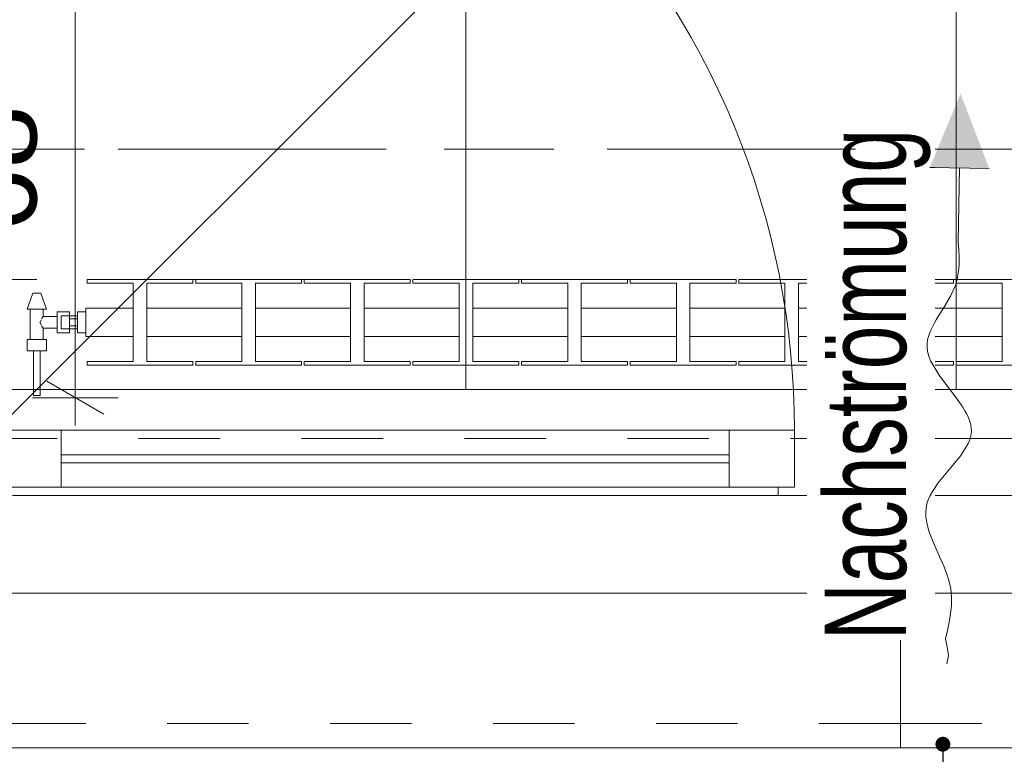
# Model space of a CAD drawing. Header units: metres. Extents: x -4 to 99, y -11 to 17.
# Tile 408 of 656: x 40.859 to 42.068, y -0.193 to 0.709. Entities that reach past the tile are written whole.
import ezdxf

# ---------------------------------------------------------------- set-up
doc = ezdxf.new("R2010")
doc.units = ezdxf.units.M
doc.header["$MEASUREMENT"] = 0
for name, pattern in [('Achse', [0.2, 0.1, -0.05, 0, -0.05]), ('Strichlinie doppelt', [0.546806, 0.264583, -0.105833, 0.070556, -0.105833]), ('Strichlinie eng', [0.115, 0.075, -0.04]), ('Untersicht', [0.1, 0.075, -0.025]), ('Wipeout_Contour', [1, 0, -1])]:
    doc.linetypes.add(name, pattern=pattern)
for name, color, linetype in [('152 - Bemaßung_ Beschriftung.Ausbau', 7, 'Continuous'), ('451 - Universal.Achsen Raster', 7, 'Continuous'), ('603 - Struktur.Bodenplatte_ Decke Roh', 7, 'Continuous'), ('604 - Struktur.Wand Aussen', 7, 'Continuous'), ('608 - Struktur.Träger', 7, 'Continuous'), ('Neubau_152 - Bemaßung_ Beschriftung.Ausbau', 7, 'Continuous'), ('Neubau_650 - Abdeckung.Fußboden Aufbau', 7, 'Continuous'), ('Neubau_653 - Abdeckung.TB Verkofferung', 7, 'Continuous'), ('Neubau_801 - HKLSE.Heizung_ Klima_ Lüftung', 7, 'Continuous')]:
    doc.layers.add(name, color=color, linetype=linetype)
doc.styles.add('ERSTELLTER_STIL_2', font='txt')
doc.dimstyles.new('ERSTELLTER_STIL__1', dxfattribs={"dimtxt": 0.1, "dimasz": 0.0532, "dimexe": 0.18, "dimexo": 0.0625, "dimgap": 0, "dimtad": 1, "dimzin": 0, "dimdsep": 46, "dimtxsty": 'ERSTELLTER_STIL_2', "dimblk": 'ARROWHEAD_2', "dimblk1": 'ARROWHEAD_2', "dimblk2": 'ARROWHEAD_2', "dimcen": 0.09, "dimse1": 1, "dimse2": 1, "dimclrd": 7, "dimclre": 7, "dimclrt": 7, "dimazin": 0, "dimtfac": 1, "dimtdec": 4, "dimtmove": 0, "dimatfit": 3, "dimfxl": 1, "dimtolj": 1, "dimtzin": 0, "dimarcsym": 0})
doc.dimstyles.new('ERSTELLTER_STIL__2', dxfattribs={"dimtxt": 0.1, "dimasz": 0.0532, "dimexe": 0.18, "dimexo": 0.0625, "dimgap": 0, "dimtad": 1, "dimtih": 1, "dimtoh": 1, "dimzin": 0, "dimdsep": 46, "dimtxsty": 'ERSTELLTER_STIL_2', "dimblk": 'ARROWHEAD_2', "dimblk1": 'ARROWHEAD_2', "dimblk2": 'ARROWHEAD_2', "dimcen": 0.09, "dimse1": 1, "dimse2": 1, "dimclrd": 7, "dimclre": 7, "dimclrt": 7, "dimazin": 0, "dimtfac": 1, "dimtdec": 4, "dimtmove": 0, "dimatfit": 3, "dimfxl": 1, "dimtolj": 1, "dimtzin": 0, "dimarcsym": 0})
doc.dimstyles.new('ERSTELLTER_STIL__4', dxfattribs={"dimtxt": 0.1, "dimasz": 0.0532, "dimexe": 0.18, "dimexo": 0.0625, "dimgap": 0, "dimtad": 1, "dimzin": 0, "dimdsep": 46, "dimtxsty": 'ERSTELLTER_STIL_2', "dimblk": 'ARROWHEAD_2', "dimblk1": 'ARROWHEAD_2', "dimblk2": 'ARROWHEAD_2', "dimcen": 0.09, "dimse1": 1, "dimse2": 1, "dimclrd": 7, "dimclre": 7, "dimclrt": 7, "dimazin": 0, "dimtfac": 1, "dimtdec": 4, "dimtmove": 2, "dimatfit": 3, "dimfxl": 1, "dimtolj": 1, "dimtzin": 0, "dimarcsym": 0})
doc.dimstyles.new('ERSTELLTER_STIL__6', dxfattribs={"dimtxt": 0.18, "dimasz": 0.03648, "dimexe": 0.18, "dimexo": 0.0625, "dimgap": 0, "dimtad": 0, "dimtih": 1, "dimtoh": 1, "dimdec": 4, "dimzin": 0, "dimdsep": 46, "dimcen": 0.09, "dimadec": 0, "dimazin": 0, "dimtfac": 1, "dimtdec": 4, "dimtmove": 0, "dimatfit": 3, "dimldrblk": 'ARROWHEAD_11', "dimfxl": 1, "dimtolj": 1, "dimtzin": 0, "dimarcsym": 0})

# ---------------------------------------------------------------- blocks, each defined once
blk = doc.blocks.new('ARROWHEAD_11')
at = {"color": 0, "linetype": 'Continuous', "lineweight": 0}
blk.add_line((0, 0), (-1, 0), dxfattribs=at)
at = {"color": 0, "linetype": 'Continuous', "lineweight": 0, "const_width": 0.25, "flags": 128}
blk.add_lwpolyline([(-0.125, 0, 1), (0.125, 0, 1)], format="xyb", close=True, dxfattribs=at)
blk = doc.blocks.new('*D363')
at = {"layer": '152 - Bemaßung_ Beschriftung.Ausbau', "color": 7, "linetype": 'Continuous', "lineweight": 5}
for p, q in [((-1.675, 0.005), (-1.675, 0.245)), ((-1.71, 0.0252), (-1.64, -0.0152)), ((-1.6225, 0.005), (-1.7275, 0.005)), ((-1.675, -0.145), (-1.675, 0.005)), ((-1.71, -0.1248), (-1.64, -0.1652)), ((-1.6225, -0.145), (-1.7275, -0.145)), ((-1.675, -0.1792), (-1.675, -0.145))]:
    blk.add_line(p, q, dxfattribs=at)
at = {"layer": '152 - Bemaßung_ Beschriftung.Ausbau', "color": 7, "lineweight": 5, "insert": (-1.6866, -0.1459), "char_height": 0.1, "attachment_point": 7, "rotation": 90, "style": 'ERSTELLTER_STIL_2'}
blk.add_mtext('\\A1;{\\pql;\\fArial|b0|i0|c0|p38;15}', dxfattribs=at)
blk = doc.blocks.new('ARROWHEAD_2')
at = {"color": 0, "linetype": 'Continuous', "lineweight": 0}
for p, q in [((-0.378, -0.655), (0.378, 0.655)), ((0, 0), (-1, 0))]:
    blk.add_line(p, q, dxfattribs=at)
blk = doc.blocks.new('*D364')
at = {"layer": '152 - Bemaßung_ Beschriftung.Ausbau', "color": 7, "linetype": 'Continuous', "lineweight": 5}
blk.add_line((-1.71, 0.0252), (-1.64, -0.0152), dxfattribs=at)
blk = doc.blocks.new('*D369')
at = {"layer": '152 - Bemaßung_ Beschriftung.Ausbau', "color": 7, "linetype": 'Continuous', "lineweight": 5}
for p, q in [((-2.175, 0.005), (-2.175, 0.245)), ((-2.21, 0.0252), (-2.14, -0.0152)), ((-2.1225, 0.005), (-2.2275, 0.005)), ((-2.175, -0.145), (-2.175, 0.005)), ((-2.21, -0.1248), (-2.14, -0.1652)), ((-2.1225, -0.145), (-2.2275, -0.145)), ((-2.175, -0.1792), (-2.175, -0.145))]:
    blk.add_line(p, q, dxfattribs=at)
at = {"layer": '152 - Bemaßung_ Beschriftung.Ausbau', "color": 7, "lineweight": 5, "insert": (-2.1845, -0.1451), "char_height": 0.1, "attachment_point": 7, "rotation": 90, "style": 'ERSTELLTER_STIL_2'}
blk.add_mtext('\\A1;{\\pql;\\fArial|b0|i0|c0|p38;15}', dxfattribs=at)
blk = doc.blocks.new('*D370')
at = {"layer": '152 - Bemaßung_ Beschriftung.Ausbau', "color": 7, "linetype": 'Continuous', "lineweight": 5}
for p, q in [((-2.21, 0.2702), (-2.14, 0.2298)), ((-2.14, 0.2248), (-2.21, 0.2652)), ((-2.1225, 0.245), (-2.2275, 0.245)), ((-2.175, 0.005), (-2.175, 0.245)), ((-2.21, 0.0252), (-2.14, -0.0152))]:
    blk.add_line(p, q, dxfattribs=at)
at = {"layer": '152 - Bemaßung_ Beschriftung.Ausbau', "color": 7, "lineweight": 5, "insert": (-2.195, 0.0491), "char_height": 0.1, "attachment_point": 7, "rotation": 90, "style": 'ERSTELLTER_STIL_2'}
blk.add_mtext('\\A1;{\\pql;\\fArial|b0|i0|c0|p38;24}', dxfattribs=at)
blk = doc.blocks.new('*D407')
at = {"layer": '152 - Bemaßung_ Beschriftung.Ausbau', "color": 7, "linetype": 'Continuous', "lineweight": 5}
for p, q in [((40.74, -4.1125), (40.74, -4.0075)), ((41.94, -4.1125), (41.94, -4.0075)), ((40.7602, -4.025), (40.7198, -4.095)), ((41.9602, -4.025), (41.9198, -4.095)), ((40.74, -4.06), (41.94, -4.06))]:
    blk.add_line(p, q, dxfattribs=at)
at = {"layer": '152 - Bemaßung_ Beschriftung.Ausbau', "color": 7, "lineweight": 5, "char_height": 0.1, "attachment_point": 7, "style": 'ERSTELLTER_STIL_2'}
for s, insert in [('\\A1;{\\pql;\\fArial|b0|i0|c0|p38;1,20}', (41.207, -4.04)), ('\\A1;{\\pql;\\fArial|b0|i0|c0|p38;2,01}', (41.207, -4.18))]:
    blk.add_mtext(s, dxfattribs=dict(at, insert=insert))
blk = doc.blocks.new('*D408')
at = {"layer": '152 - Bemaßung_ Beschriftung.Ausbau', "color": 7, "linetype": 'Continuous', "lineweight": 5}
for p, q in [((41.94, -4.1125), (41.94, -4.0075)), ((41.9602, -4.025), (41.9198, -4.095))]:
    blk.add_line(p, q, dxfattribs=at)
blk = doc.blocks.new('*D409')
at = {"layer": '152 - Bemaßung_ Beschriftung.Ausbau', "color": 7, "linetype": 'Continuous', "lineweight": 5}
for p, q in [((41.94, -4.1125), (41.94, -4.0075)), ((43.14, -4.1125), (43.14, -4.0075)), ((41.9602, -4.025), (41.9198, -4.095)), ((43.1602, -4.025), (43.1198, -4.095)), ((41.94, -4.06), (43.14, -4.06))]:
    blk.add_line(p, q, dxfattribs=at)
at = {"layer": '152 - Bemaßung_ Beschriftung.Ausbau', "color": 7, "lineweight": 5, "char_height": 0.1, "attachment_point": 7, "style": 'ERSTELLTER_STIL_2'}
for s, insert in [('\\A1;{\\pql;\\fArial|b0|i0|c0|p38;1,20}', (42.407, -4.04)), ('\\A1;{\\pql;\\fArial|b0|i0|c0|p38;2,01}', (42.407, -4.18))]:
    blk.add_mtext(s, dxfattribs=dict(at, insert=insert))
blk = doc.blocks.new('*D442')
at = {"layer": '152 - Bemaßung_ Beschriftung.Ausbau', "color": 7, "linetype": 'Continuous', "lineweight": 5}
for p, q in [((40.4352, -4.525), (40.3948, -4.595)), ((43.5652, -4.525), (43.5248, -4.595)), ((40.415, -4.56), (43.545, -4.56))]:
    blk.add_line(p, q, dxfattribs=at)
at = {"layer": '152 - Bemaßung_ Beschriftung.Ausbau', "color": 7, "lineweight": 5, "insert": (41.847, -4.54), "char_height": 0.1, "attachment_point": 7, "style": 'ERSTELLTER_STIL_2'}
blk.add_mtext('\\A1;{\\pql;\\fArial|b0|i0|c0|p38;3,13}', dxfattribs=at)
blk = doc.blocks.new('*D443')
at = {"layer": '152 - Bemaßung_ Beschriftung.Ausbau', "color": 7, "linetype": 'Continuous', "lineweight": 5}
for p, q in [((43.545, -4.6125), (43.545, -4.5075)), ((43.965, -4.6125), (43.965, -4.5075)), ((43.5652, -4.525), (43.5248, -4.595)), ((43.9852, -4.525), (43.9448, -4.595)), ((40.415, -4.56), (43.545, -4.56)), ((43.545, -4.56), (43.965, -4.56))]:
    blk.add_line(p, q, dxfattribs=at)
at = {"layer": '152 - Bemaßung_ Beschriftung.Ausbau', "color": 7, "lineweight": 5, "insert": (43.6791, -4.54), "char_height": 0.1, "attachment_point": 7, "style": 'ERSTELLTER_STIL_2'}
blk.add_mtext('\\A1;{\\pql;\\fArial|b0|i0|c0|p38;42}', dxfattribs=at)
blk = doc.blocks.new('*D482')
at = {"layer": '152 - Bemaßung_ Beschriftung.Ausbau', "color": 7, "linetype": 'Continuous', "lineweight": 5}
for p, q in [((40.28, -5.1125), (40.28, -5.0075)), ((43.58, -5.1125), (43.58, -5.0075)), ((40.3002, -5.025), (40.2598, -5.095)), ((43.6002, -5.025), (43.5598, -5.095)), ((40.28, -5.06), (43.58, -5.06))]:
    blk.add_line(p, q, dxfattribs=at)
at = {"layer": '152 - Bemaßung_ Beschriftung.Ausbau', "color": 7, "lineweight": 5, "insert": (41.797, -5.04), "char_height": 0.1, "attachment_point": 7, "style": 'ERSTELLTER_STIL_2'}
blk.add_mtext('\\A1;{\\pql;\\fArial|b0|i0|c0|p38;3,30}', dxfattribs=at)
blk = doc.blocks.new('*D497')
at = {"layer": '152 - Bemaßung_ Beschriftung.Ausbau', "color": 7, "linetype": 'Continuous', "lineweight": 5}
for p, q in [((-0.165, -5.6125), (-0.165, -5.5075)), ((62.425, -5.6125), (62.425, -5.5075)), ((-0.1448, -5.525), (-0.1852, -5.595)), ((62.4048, -5.595), (62.4452, -5.525)), ((-0.1992, -5.56), (-0.165, -5.56)), ((-0.165, -5.56), (62.425, -5.56)), ((62.425, -5.56), (62.4593, -5.56))]:
    blk.add_line(p, q, dxfattribs=at)
at = {"layer": '152 - Bemaßung_ Beschriftung.Ausbau', "color": 7, "lineweight": 5, "insert": (30.959, -5.54), "char_height": 0.1, "attachment_point": 7, "style": 'ERSTELLTER_STIL_2'}
blk.add_mtext('\\A1;{\\pql;\\fArial|b0|i0|c0|p38;62,59}', dxfattribs=at)
blk = doc.blocks.new('*D595')
at = {"layer": '152 - Bemaßung_ Beschriftung.Ausbau', "color": 7, "linetype": 'Continuous', "lineweight": 5}
for p, q in [((40.415, 2.0975), (40.415, 2.2025)), ((41.855, 2.0975), (41.855, 2.2025)), ((40.4352, 2.185), (40.3948, 2.115)), ((41.8752, 2.185), (41.8348, 2.115)), ((40.415, 2.15), (41.855, 2.15))]:
    blk.add_line(p, q, dxfattribs=at)
at = {"layer": '152 - Bemaßung_ Beschriftung.Ausbau', "color": 7, "lineweight": 5, "char_height": 0.1, "attachment_point": 7, "style": 'ERSTELLTER_STIL_2'}
for s, insert in [('\\A1;{\\pql;\\fArial|b0|i0|c0|p38;1,44}', (40.964, 2.17)), ('\\A1;{\\pql;\\fArial|b0|i0|c0|p38;3}', (41.7589, 2.17))]:
    blk.add_mtext(s, dxfattribs=dict(at, insert=insert))
blk = doc.blocks.new('*D610')
at = {"layer": '152 - Bemaßung_ Beschriftung.Ausbau', "color": 7, "linetype": 'Continuous', "lineweight": 5}
for p, q in [((45.7803, 0.245), (45.7803, 3.72)), ((45.7453, 0.2652), (45.8153, 0.2248)), ((45.8328, 0.245), (45.7278, 0.245)), ((45.7803, 0.005), (45.7803, 0.245)), ((45.7453, 0.0252), (45.8153, -0.0152)), ((45.8328, 0.005), (45.7278, 0.005)), ((45.7803, -0.0292), (45.7803, 0.005))]:
    blk.add_line(p, q, dxfattribs=at)
at = {"color": 254, "linetype": 'Wipeout_Contour', "lineweight": 0, "ltscale": 182.85335}
blk.add_wipeout([(45.7818, 0.0277), (45.7818, 0.2223), (45.6389, 0.2223), (45.6389, 0.0277)], dxfattribs=at).dxf.layer = '152 - Bemaßung_ Beschriftung.Ausbau'
at = {"layer": '152 - Bemaßung_ Beschriftung.Ausbau', "color": 7, "lineweight": 5, "insert": (45.7603, 0.0491), "char_height": 0.1, "attachment_point": 7, "rotation": 90, "style": 'ERSTELLTER_STIL_2'}
blk.add_mtext('\\A1;{\\pql;\\fArial|b0|i0|c0|p38;24}', dxfattribs=at)
blk = doc.blocks.new('*D611')
at = {"layer": '152 - Bemaßung_ Beschriftung.Ausbau', "color": 7, "linetype": 'Continuous', "lineweight": 5}
for p, q in [((45.7453, 3.7402), (45.8153, 3.6998)), ((45.8328, 3.72), (45.7278, 3.72)), ((45.7803, 0.245), (45.7803, 3.72)), ((45.7453, 0.2652), (45.8153, 0.2248))]:
    blk.add_line(p, q, dxfattribs=at)
at = {"layer": '152 - Bemaßung_ Beschriftung.Ausbau', "color": 7, "lineweight": 5, "char_height": 0.1, "attachment_point": 7, "rotation": 90, "style": 'ERSTELLTER_STIL_2'}
for s, insert in [('\\A1;{\\pql;\\fArial|b0|i0|c0|p38;17\\fArial|b0|i0|c0|p38;\\A1{\\H.66x;\\S5^  ;}}', (45.7614, 3.4979)), ('\\A1;{\\pql;\\fArial|b0|i0|c0|p38;3,47\\fArial|b0|i0|c0|p38;\\A1{\\H.66x;\\S5^  ;}}', (45.7797, 1.7235))]:
    blk.add_mtext(s, dxfattribs=dict(at, insert=insert))
blk = doc.blocks.new('*D615')
at = {"layer": '152 - Bemaßung_ Beschriftung.Ausbau', "color": 7, "linetype": 'Continuous', "lineweight": 5}
for p, q in [((44.3062, 0.7302), (44.3762, 0.6898)), ((44.3937, 0.71), (44.2887, 0.71)), ((44.3412, 0.245), (44.3412, 0.71)), ((44.3062, 0.2652), (44.3762, 0.2248)), ((44.3937, 0.245), (44.2887, 0.245)), ((44.3412, 0.2108), (44.3412, 0.245))]:
    blk.add_line(p, q, dxfattribs=at)
at = {"layer": '152 - Bemaßung_ Beschriftung.Ausbau', "color": 7, "lineweight": 5, "char_height": 0.1, "attachment_point": 7, "rotation": 90, "style": 'ERSTELLTER_STIL_2'}
for s, insert in [('\\A1;{\\pql;\\fArial|b0|i0|c0|p38;13}', (44.3212, 0.538)), ('\\A1;{\\pql;\\fArial|b0|i0|c0|p38;46\\fArial|b0|i0|c0|p38;\\A1{\\H.66x;\\S5^  ;}}', (44.3229, 0.0229))]:
    blk.add_mtext(s, dxfattribs=dict(at, insert=insert))
blk = doc.blocks.new('*D624')
at = {"layer": '152 - Bemaßung_ Beschriftung.Ausbau', "color": 7, "linetype": 'Continuous', "lineweight": 5}
for p, q in [((40.8922, 0.9502), (40.9622, 0.9098)), ((40.9797, 0.93), (40.8747, 0.93)), ((40.9272, 0.245), (40.9272, 0.93)), ((40.8922, 0.2652), (40.9622, 0.2248)), ((40.9797, 0.245), (40.8747, 0.245)), ((40.9272, 0.2108), (40.9272, 0.245))]:
    blk.add_line(p, q, dxfattribs=at)
at = {"layer": '152 - Bemaßung_ Beschriftung.Ausbau', "color": 7, "lineweight": 5, "char_height": 0.1, "attachment_point": 7, "rotation": 90, "style": 'ERSTELLTER_STIL_2'}
for s, insert in [('\\A1;{\\pql;\\fArial|b0|i0|c0|p38;3}', (40.9072, 0.8339)), ('\\A1;{\\pql;\\fArial|b0|i0|c0|p38;68\\fArial|b0|i0|c0|p38;\\A1{\\H.66x;\\S5^  ;}}', (40.9088, 0.4486))]:
    blk.add_mtext(s, dxfattribs=dict(at, insert=insert))

msp = doc.modelspace()

# ---------------------------------------------------------------- hatches: boundary and pattern name
at = {"layer": 'Neubau_650 - Abdeckung.Fußboden Aufbau', "linetype": 'Continuous', "lineweight": 13, "true_color": 0xafafaf}
h = msp.add_hatch(dxfattribs=at)
h.set_pattern_fill('Raster_60x60_Fuge_2mm_0001', color=253, style=0, pattern_type=2)
h.set_pattern_definition([(0, (42.61, 3.81), (0, 0.602), []), (90, (42.61, 3.81), (-0.602, 0), [])])
h.paths.add_polyline_path([(42.325, 3.81), (40.415, 3.81), (40.415, 0.255), (43.545, 0.255), (43.545, 0.33, -0.414214), (43.495, 0.28, -0.414214), (43.445, 0.33, -0.414214), (43.395, 0.28, -0.414214), (43.345, 0.33, -0.414214), (43.395, 0.38, -0.414214), (43.445, 0.33, -0.414214), (43.495, 0.38, -0.414214), (43.545, 0.33), (43.545, 3.81), (43.21, 3.81), (43.21, 3.935), (42.325, 3.935)])

# ---------------------------------------------------------------- linework, layer by layer
at = {"layer": '152 - Bemaßung_ Beschriftung.Ausbau', "color": 7, "linetype": 'Continuous', "lineweight": 13}
for p, q in [((42.0124, 0.5271), (42.011, 0.4359)), ((42.0116, 0.4269), (42.011, 0.4359)), ((42.0119, 0.4179), (42.0116, 0.4269)), ((42.0119, 0.409), (42.0119, 0.4179)), ((42.0106, 0.3958), (42.0112, 0.4001)), ((42.0112, 0.4001), (42.0119, 0.409)), ((42.0074, 0.3828), (42.0087, 0.3871)), ((42.0087, 0.3871), (42.0098, 0.3914)), ((42.0098, 0.3914), (42.0106, 0.3958)), ((42.0016, 0.3697), (42.0074, 0.3828)), ((41.9942, 0.357), (42.0016, 0.3697)), ((42.0052, 0.2492), (42.0007, 0.255)), ((42.0096, 0.2433), (42.0052, 0.2492)), ((42.0137, 0.2375), (42.0096, 0.2433)), ((42.0166, 0.2332), (42.0137, 0.2375)), ((42.0192, 0.2289), (42.0166, 0.2332)), ((42.0216, 0.2246), (42.0192, 0.2289)), ((42.0236, 0.2203), (42.0216, 0.2246)), ((42.0251, 0.216), (42.0236, 0.2203)), ((42.0263, 0.2117), (42.0251, 0.216)), ((42.0269, 0.2075), (42.0263, 0.2117)), ((42.0271, 0.2033), (42.0269, 0.2075)), ((42.0232, 0.1886), (42.0251, 0.1934)), ((42.0251, 0.1934), (42.0265, 0.1984)), ((42.0265, 0.1984), (42.0271, 0.2033)), ((42.0142, 0.174), (42.0232, 0.1886)), ((42.0024, 0.1595), (42.0142, 0.174)), ((41.9982, 0.1546), (42.0024, 0.1595)), ((41.99, 0.1448), (41.994, 0.1497)), ((41.994, 0.1497), (41.9982, 0.1546)), ((41.9935, 0.0373), (41.9896, 0.0462)), ((41.9969, 0.0284), (41.9935, 0.0373)), ((41.9997, 0.0194), (41.9969, 0.0284)), ((42.0017, 0.0105), (41.9997, 0.0194)), ((42.0028, 0.0002), (42.0017, 0.0105)), ((42.0026, -0.01), (42.0028, 0.0002)), ((42.0016, -0.0203), (42.0026, -0.01)), ((41.9998, -0.0305), (42.0016, -0.0203)), ((41.9976, -0.0408), (41.9998, -0.0305)), ((41.9952, -0.051), (41.9976, -0.0408)), ((41.9952, -0.051), (41.9973, -0.0613)), ((41.997, -0.0819), (41.9992, -0.0717)), ((41.9973, -0.0613), (41.9992, -0.0717))]:
    msp.add_line(p, q, dxfattribs=at)
at = {"layer": '603 - Struktur.Bodenplatte_ Decke Roh', "color": 7, "linetype": 'Continuous', "lineweight": 18, "flags": 128}
msp.add_lwpolyline([(-0.015, 0.005), (43.73, 0.005)], dxfattribs=at)
at = {"layer": '604 - Struktur.Wand Aussen', "color": 7, "linetype": 'Continuous', "lineweight": 9}
for p, q in [((40.83, 0.205), (41.523, 0.898)), ((41.94, 0.255), (40.75, 0.255)), ((41.94, 0.255), (43.13, 0.255)), ((41.94, -0.155), (41.94, -0.185)), ((41.94, -0.155), (41.94, -0.185)), ((41.94, -0.185), (40.84, -0.185)), ((41.94, -0.185), (43.04, -0.185))]:
    msp.add_line(p, q, dxfattribs=at)
at = {"layer": '604 - Struktur.Wand Aussen', "color": 7, "linetype": 'Strichlinie eng', "lineweight": 9}
for p, q in [((41.94, 0.255), (40.75, 0.255)), ((41.94, 0.255), (43.13, 0.255)), ((41.94, -0.155), (40.84, -0.155)), ((41.94, -0.155), (43.04, -0.155))]:
    msp.add_line(p, q, dxfattribs=at)
at = {"layer": '604 - Struktur.Wand Aussen', "color": 7, "linetype": 'Continuous', "lineweight": 5}
for p, q in [((41.94, 0.245), (41.94, 0.255)), ((41.94, 0.245), (41.94, 0.255)), ((41.94, -0.005), (41.94, 0.005)), ((41.94, -0.005), (41.94, 0.005)), ((41.94, -0.145), (41.94, -0.005)), ((41.94, -0.145), (41.94, -0.005)), ((41.94, -0.155), (41.94, -0.145)), ((41.94, -0.155), (41.94, -0.145))]:
    msp.add_line(p, q, dxfattribs=at)
at = {"layer": '604 - Struktur.Wand Aussen', "color": 7, "linetype": 'Continuous', "lineweight": 13}
for p, q in [((41.94, 0.195), (41.94, 0.245)), ((41.94, 0.195), (41.94, 0.245)), ((40.91, 0.205), (40.83, 0.205)), ((41.73, 0.205), (40.91, 0.205)), ((40.91, 0.135), (40.91, 0.205)), ((41.81, 0.205), (41.73, 0.205)), ((41.73, 0.205), (41.73, 0.135)), ((41.81, 0.135), (41.81, 0.205)), ((41.94, 0.195), (41.81, 0.195)), ((41.81, 0.195), (41.81, 0.135)), ((41.94, 0.195), (42.07, 0.195)), ((41.94, 0.125), (41.94, 0.195)), ((41.94, 0.125), (41.94, 0.195)), ((41.94, 0.125), (41.94, 0.195)), ((41.94, 0.125), (41.94, 0.195)), ((41.73, 0.175), (40.91, 0.175)), ((40.91, 0.165), (41.73, 0.165)), ((40.83, 0.135), (40.91, 0.135)), ((40.91, 0.135), (41.73, 0.135)), ((41.73, 0.135), (41.81, 0.135)), ((41.81, 0.135), (41.79, 0.135)), ((41.79, 0.135), (41.79, 0.125)), ((40.85, 0.125), (41.79, 0.125)), ((41.79, 0.125), (41.94, 0.125)), ((42.09, 0.125), (41.94, 0.125)), ((41.94, 0.005), (41.94, 0.125)), ((41.94, 0.005), (41.94, 0.125))]:
    msp.add_line(p, q, dxfattribs=at)
at = {"layer": '604 - Struktur.Wand Aussen', "color": 7, "linetype": 'Continuous', "lineweight": 9}
msp.add_arc((40.83, 0.205), 0.98, 0, 45, dxfattribs=at)
msp.add_point((41.94, 0.255), dxfattribs=at)
msp.add_point((41.94, 0.255), dxfattribs=at)
at = {"layer": '608 - Struktur.Träger', "color": 7, "linetype": 'Achse', "lineweight": 9}
msp.add_line((0.38, 0.55), (61.88, 0.55), dxfattribs=at)
at = {"layer": '608 - Struktur.Träger', "color": 7, "linetype": 'Untersicht', "lineweight": 13}
msp.add_line((0.38, 0.39), (61.88, 0.39), dxfattribs=at)
at = {"layer": 'Neubau_650 - Abdeckung.Fußboden Aufbau', "color": 1, "linetype": 'Continuous', "lineweight": 13, "flags": 128}
msp.add_lwpolyline([(43.545, 0.3298), (43.545, 0.255), (40.415, 0.255), (40.415, 3.81), (42.325, 3.81), (42.325, 3.935)], dxfattribs=at)
at = {"layer": 'Neubau_653 - Abdeckung.TB Verkofferung', "color": 1, "linetype": 'Untersicht', "lineweight": 9}
msp.add_line((40.405, 0.195), (43.545, 0.195), dxfattribs=at)
at = {"layer": 'Neubau_801 - HKLSE.Heizung_ Klima_ Lüftung', "color": 1, "linetype": 'Continuous', "lineweight": 5}
for p, q in [((41.0717, 0.39), (40.9417, 0.39)), ((41.0717, 0.39), (40.9417, 0.39)), ((40.9417, 0.39), (40.9417, 0.3856)), ((41.0717, 0.3856), (41.0717, 0.39)), ((41.0717, 0.3856), (41.0717, 0.39)), ((41.205, 0.39), (41.075, 0.39)), ((41.075, 0.39), (41.075, 0.3856)), ((41.205, 0.39), (41.075, 0.39)), ((41.075, 0.39), (41.075, 0.3856)), ((41.205, 0.3856), (41.205, 0.39)), ((41.205, 0.3856), (41.205, 0.39)), ((41.3383, 0.39), (41.2083, 0.39)), ((41.3383, 0.39), (41.2083, 0.39)), ((41.2083, 0.39), (41.2083, 0.3856)), ((41.3383, 0.3856), (41.3383, 0.39)), ((41.3383, 0.3856), (41.3383, 0.39)), ((41.4717, 0.39), (41.3417, 0.39)), ((41.3417, 0.39), (41.3417, 0.3856)), ((41.4717, 0.39), (41.3417, 0.39)), ((41.3417, 0.39), (41.3417, 0.3856)), ((41.4717, 0.3856), (41.4717, 0.39)), ((41.605, 0.39), (41.475, 0.39)), ((41.605, 0.39), (41.475, 0.39)), ((41.475, 0.39), (41.475, 0.3856)), ((41.605, 0.3856), (41.605, 0.39)), ((41.7383, 0.39), (41.6083, 0.39)), ((41.7383, 0.39), (41.6083, 0.39)), ((41.6083, 0.39), (41.6083, 0.3856)), ((41.7383, 0.3856), (41.7383, 0.39)), ((41.7383, 0.3856), (41.7383, 0.39)), ((41.8717, 0.39), (41.7417, 0.39)), ((41.7417, 0.39), (41.7417, 0.3856)), ((41.8717, 0.39), (41.7417, 0.39)), ((41.7417, 0.39), (41.7417, 0.3856)), ((41.8717, 0.3856), (41.8717, 0.39)), ((42.005, 0.39), (41.875, 0.39)), ((41.875, 0.39), (41.875, 0.3856)), ((42.005, 0.39), (41.875, 0.39)), ((41.875, 0.39), (41.875, 0.3856)), ((42.005, 0.3856), (42.005, 0.39)), ((42.1383, 0.39), (42.0083, 0.39)), ((42.1383, 0.39), (42.0083, 0.39)), ((42.0083, 0.39), (42.0083, 0.3856)), ((40.9417, 0.3856), (40.9983, 0.3856)), ((40.9983, 0.3856), (40.9983, 0.2894)), ((41.015, 0.2894), (41.015, 0.3856)), ((41.015, 0.3856), (41.0717, 0.3856)), ((41.075, 0.3856), (41.1317, 0.3856)), ((41.1317, 0.3856), (41.1317, 0.2894)), ((41.1483, 0.2894), (41.1483, 0.3856)), ((41.1483, 0.3856), (41.205, 0.3856)), ((41.2083, 0.3856), (41.265, 0.3856)), ((41.265, 0.3856), (41.265, 0.2894)), ((41.2817, 0.2894), (41.2817, 0.3856)), ((41.2817, 0.3856), (41.3383, 0.3856)), ((41.3417, 0.3856), (41.3983, 0.3856)), ((41.3983, 0.3856), (41.3983, 0.2894)), ((41.415, 0.2894), (41.415, 0.3856)), ((41.415, 0.3856), (41.4717, 0.3856)), ((41.475, 0.3856), (41.5317, 0.3856)), ((41.5317, 0.3856), (41.5317, 0.2894)), ((41.5483, 0.2894), (41.5483, 0.3856)), ((41.5483, 0.3856), (41.605, 0.3856)), ((41.6083, 0.3856), (41.665, 0.3856)), ((41.665, 0.3856), (41.665, 0.2894)), ((41.6817, 0.2894), (41.6817, 0.3856)), ((41.6817, 0.3856), (41.7383, 0.3856)), ((41.7417, 0.3856), (41.7983, 0.3856)), ((41.7983, 0.3856), (41.7983, 0.2894)), ((41.815, 0.2894), (41.815, 0.3856)), ((41.815, 0.3856), (41.8717, 0.3856)), ((41.875, 0.3856), (41.9317, 0.3856)), ((41.9317, 0.3856), (41.9317, 0.2894)), ((41.9483, 0.2894), (41.9483, 0.3856)), ((41.9483, 0.3856), (42.005, 0.3856)), ((42.0083, 0.3856), (42.065, 0.3856)), ((42.065, 0.3856), (42.065, 0.2894)), ((40.868, 0.3535), (40.875, 0.3735)), ((40.8765, 0.3735), (40.875, 0.3735)), ((40.88, 0.3735), (40.8765, 0.3735)), ((40.8835, 0.3735), (40.88, 0.3735)), ((40.885, 0.3735), (40.8835, 0.3735)), ((40.892, 0.3535), (40.885, 0.3735)), ((40.8715, 0.3535), (40.868, 0.3535)), ((40.88, 0.3535), (40.8715, 0.3535)), ((40.872, 0.3165), (40.872, 0.3535)), ((40.8885, 0.3535), (40.88, 0.3535)), ((40.888, 0.3445), (40.888, 0.3535)), ((40.892, 0.3535), (40.8885, 0.3535)), ((40.905, 0.344), (40.905, 0.3505)), ((40.905, 0.3505), (40.92, 0.3505)), ((40.92, 0.344), (40.92, 0.3505)), ((40.92, 0.3505), (40.92, 0.3455)), ((40.94, 0.3505), (40.93, 0.3505)), ((40.94, 0.3505), (40.93, 0.3505)), ((40.93, 0.3375), (40.93, 0.3505)), ((40.94, 0.3505), (40.93, 0.3505)), ((40.94, 0.3505), (40.93, 0.3505)), ((40.94, 0.3499), (40.94, 0.355)), ((40.9983, 0.355), (40.94, 0.355)), ((41.1317, 0.355), (41.015, 0.355)), ((41.265, 0.355), (41.1483, 0.355)), ((41.3983, 0.355), (41.2817, 0.355)), ((41.5317, 0.355), (41.415, 0.355)), ((41.665, 0.355), (41.5483, 0.355)), ((41.7983, 0.355), (41.6817, 0.355)), ((41.9317, 0.355), (41.815, 0.355)), ((42.065, 0.355), (41.9483, 0.355)), ((40.8839, 0.3375), (40.8853, 0.3403)), ((40.8858, 0.3414), (40.8863, 0.3424)), ((40.8863, 0.3424), (40.888, 0.3445)), ((40.888, 0.3445), (40.905, 0.3445)), ((40.905, 0.331), (40.905, 0.344)), ((40.91, 0.3431), (40.91, 0.3455)), ((40.92, 0.3455), (40.91, 0.3455)), ((40.91, 0.3375), (40.91, 0.3431)), ((40.92, 0.3431), (40.92, 0.3455)), ((40.92, 0.3431), (40.92, 0.3455)), ((40.92, 0.3455), (40.93, 0.3455)), ((40.92, 0.3418), (40.92, 0.344)), ((40.92, 0.3375), (40.92, 0.3431)), ((40.92, 0.3418), (40.92, 0.3431)), ((40.92, 0.3375), (40.92, 0.3418)), ((40.93, 0.3418), (40.92, 0.3418)), ((40.94, 0.3375), (40.94, 0.3499)), ((40.8853, 0.3346), (40.8839, 0.3375)), ((40.8863, 0.3325), (40.8858, 0.3336)), ((40.888, 0.3305), (40.8863, 0.3325)), ((40.888, 0.3165), (40.888, 0.3305)), ((40.888, 0.3305), (40.905, 0.3305)), ((40.905, 0.3245), (40.905, 0.331)), ((40.91, 0.3318), (40.91, 0.3375)), ((40.91, 0.3295), (40.91, 0.3318)), ((40.92, 0.3295), (40.91, 0.3295)), ((40.92, 0.3332), (40.92, 0.3375)), ((40.92, 0.3318), (40.92, 0.3375)), ((40.93, 0.3332), (40.92, 0.3332)), ((40.92, 0.331), (40.92, 0.3332)), ((40.92, 0.3318), (40.92, 0.3332)), ((40.92, 0.3295), (40.92, 0.3318)), ((40.92, 0.3295), (40.92, 0.3318)), ((40.92, 0.3245), (40.92, 0.331)), ((40.92, 0.3295), (40.92, 0.3245)), ((40.92, 0.3295), (40.93, 0.3295)), ((40.93, 0.3245), (40.93, 0.3375)), ((40.94, 0.3251), (40.94, 0.3375)), ((40.874, 0.3165), (40.868, 0.3165)), ((40.868, 0.3025), (40.868, 0.3165)), ((40.886, 0.3165), (40.874, 0.3165)), ((40.892, 0.3165), (40.886, 0.3165)), ((40.892, 0.3025), (40.892, 0.3165)), ((40.905, 0.3245), (40.92, 0.3245)), ((40.94, 0.3245), (40.93, 0.3245)), ((40.94, 0.32), (40.94, 0.3251)), ((40.9983, 0.32), (40.94, 0.32)), ((41.1317, 0.32), (41.015, 0.32)), ((41.265, 0.32), (41.1483, 0.32)), ((41.3983, 0.32), (41.2817, 0.32)), ((41.5317, 0.32), (41.415, 0.32)), ((41.665, 0.32), (41.5483, 0.32)), ((41.7983, 0.32), (41.6817, 0.32)), ((41.9317, 0.32), (41.815, 0.32)), ((42.065, 0.32), (41.9483, 0.32)), ((40.874, 0.3025), (40.868, 0.3025)), ((40.886, 0.3025), (40.874, 0.3025)), ((40.876, 0.2475), (40.876, 0.3025)), ((40.8772, 0.3025), (40.876, 0.3025)), ((40.88, 0.3025), (40.8772, 0.3025)), ((40.8828, 0.3025), (40.88, 0.3025)), ((40.884, 0.3025), (40.8828, 0.3025)), ((40.884, 0.2475), (40.884, 0.3025)), ((40.892, 0.3025), (40.886, 0.3025)), ((40.9983, 0.2894), (40.9417, 0.2894)), ((40.9417, 0.2894), (40.9417, 0.285)), ((40.9417, 0.285), (41.0717, 0.285)), ((41.0717, 0.2894), (41.015, 0.2894)), ((41.0717, 0.285), (41.0717, 0.2894)), ((41.0717, 0.285), (41.0717, 0.2894)), ((41.075, 0.2894), (41.075, 0.285)), ((41.1317, 0.2894), (41.075, 0.2894)), ((41.075, 0.2894), (41.075, 0.285)), ((41.075, 0.285), (41.205, 0.285)), ((41.205, 0.2894), (41.1483, 0.2894)), ((41.205, 0.285), (41.205, 0.2894)), ((41.205, 0.285), (41.205, 0.2894)), ((41.265, 0.2894), (41.2083, 0.2894)), ((41.2083, 0.2894), (41.2083, 0.285)), ((41.2083, 0.285), (41.3383, 0.285)), ((41.3383, 0.2894), (41.2817, 0.2894)), ((41.3383, 0.285), (41.3383, 0.2894)), ((41.3383, 0.285), (41.3383, 0.2894)), ((41.3417, 0.2894), (41.3417, 0.285)), ((41.3983, 0.2894), (41.3417, 0.2894)), ((41.3417, 0.2894), (41.3417, 0.285)), ((41.3417, 0.285), (41.4717, 0.285)), ((41.4717, 0.2894), (41.415, 0.2894)), ((41.4717, 0.285), (41.4717, 0.2894)), ((41.5317, 0.2894), (41.475, 0.2894)), ((41.475, 0.2894), (41.475, 0.285)), ((41.475, 0.285), (41.605, 0.285)), ((41.605, 0.2894), (41.5483, 0.2894)), ((41.605, 0.285), (41.605, 0.2894)), ((41.665, 0.2894), (41.6083, 0.2894)), ((41.6083, 0.2894), (41.6083, 0.285)), ((41.6083, 0.285), (41.7383, 0.285)), ((41.7383, 0.2894), (41.6817, 0.2894)), ((41.7383, 0.285), (41.7383, 0.2894)), ((41.7383, 0.285), (41.7383, 0.2894)), ((41.7417, 0.2894), (41.7417, 0.285)), ((41.7983, 0.2894), (41.7417, 0.2894)), ((41.7417, 0.2894), (41.7417, 0.285)), ((41.7417, 0.285), (41.8717, 0.285)), ((41.8717, 0.2894), (41.815, 0.2894)), ((41.8717, 0.285), (41.8717, 0.2894)), ((41.875, 0.2894), (41.875, 0.285)), ((41.9317, 0.2894), (41.875, 0.2894)), ((41.875, 0.2894), (41.875, 0.285)), ((41.875, 0.285), (42.005, 0.285)), ((42.005, 0.2894), (41.9483, 0.2894)), ((42.005, 0.285), (42.005, 0.2894)), ((42.065, 0.2894), (42.0083, 0.2894)), ((42.0083, 0.2894), (42.0083, 0.285)), ((42.0083, 0.285), (42.1383, 0.285)), ((40.8772, 0.2475), (40.876, 0.2475)), ((40.88, 0.2475), (40.8772, 0.2475)), ((40.8828, 0.2475), (40.88, 0.2475)), ((40.884, 0.2475), (40.8828, 0.2475))]:
    msp.add_line(p, q, dxfattribs=at)

# ---------------------------------------------------------------- dimensions: what is measured, and where the dimension line sits
at = {"layer": '152 - Bemaßung_ Beschriftung.Ausbau', "color": 7, "linetype": 'Continuous', "lineweight": 5}
dim = msp.add_linear_dim(base=(62.425, -5.56), p1=(-0.165, -0.145), p2=(62.425, -0.145), dimstyle='ERSTELLTER_STIL__2', dxfattribs=at)
dim.commit()
dim.dimension.update_dxf_attribs({"geometry": '*D497', "text_midpoint": (31.127, -5.49), "dimtype": 160})

# ---------------------------------------------------------------- leaders
at = {"layer": 'Neubau_152 - Bemaßung_ Beschriftung.Ausbau', "color": 1, "linetype": 'Continuous', "lineweight": 13, "annotation_type": 0, "has_hookline": 1}
for points, hookline_direction, text_width in [([(40.6244, 0.255), (40.6244, -0.7457), (40.6997, -0.7457)], 0, 1.162), ([(41.9921, -0.1805), (41.9921, -3.4939), (41.7484, -3.4939)], 1, 2.4539)]:
    msp.add_leader(points, dimstyle='ERSTELLTER_STIL__6', dxfattribs=dict(at, hookline_direction=hookline_direction, text_width=text_width))

# ---------------------------------------------------------------- next in the draw order: wipeouts: each hides what was drawn before it
at = {"color": 7, "linetype": 'Wipeout_Contour', "lineweight": 9, "ltscale": 167.635644}
msp.add_wipeout([(41.8254, -0.0526), (41.8254, 0.5621), (41.9826, 0.5621), (41.9826, -0.0526)], dxfattribs=at).dxf.layer = '152 - Bemaßung_ Beschriftung.Ausbau'

# ---------------------------------------------------------------- next in the draw order: hatches: boundary and pattern name
at = {"layer": '152 - Bemaßung_ Beschriftung.Ausbau', "linetype": 'Continuous', "lineweight": 50}
msp.add_hatch(color=7, dxfattribs=at).paths.add_polyline_path([(42.0489, 0.5266), (42.0138, 0.6183), (41.976, 0.5277)])

# ---------------------------------------------------------------- next in the draw order: linework, layer by layer
at = {"layer": '152 - Bemaßung_ Beschriftung.Ausbau', "color": 7, "linetype": 'Continuous', "lineweight": 13}
for p, q in [((42.0489, 0.5266), (41.976, 0.5277)), ((41.9864, 0.3445), (41.9942, 0.357)), ((41.9816, 0.3363), (41.9839, 0.3404)), ((41.9839, 0.3404), (41.9864, 0.3445)), ((41.9758, 0.324), (41.9774, 0.3281)), ((41.9774, 0.3281), (41.9794, 0.3322)), ((41.9794, 0.3322), (41.9816, 0.3363)), ((41.9728, 0.3118), (41.9734, 0.3159)), ((41.9734, 0.3159), (41.9744, 0.32)), ((41.9744, 0.32), (41.9758, 0.324)), ((41.9727, 0.3077), (41.9728, 0.3118)), ((41.9733, 0.3019), (41.9727, 0.3077)), ((41.9748, 0.296), (41.9733, 0.3019)), ((41.9771, 0.2902), (41.9748, 0.296)), ((41.9874, 0.2726), (41.9771, 0.2902)), ((42.0007, 0.255), (41.9874, 0.2726)), ((41.9793, 0.1299), (41.9825, 0.1349)), ((41.9825, 0.1349), (41.9861, 0.1399)), ((41.9861, 0.1399), (41.99, 0.1448)), ((41.9742, 0.1197), (41.9765, 0.1248)), ((41.9765, 0.1248), (41.9793, 0.1299)), ((41.9711, 0.1036), (41.9715, 0.1091)), ((41.9715, 0.1091), (41.9725, 0.1145)), ((41.9725, 0.1145), (41.9742, 0.1197)), ((41.9713, 0.0981), (41.9711, 0.1036)), ((41.9727, 0.0897), (41.9713, 0.0981)), ((41.975, 0.0811), (41.9727, 0.0897)), ((41.9817, 0.0638), (41.975, 0.0811)), ((41.9896, 0.0462), (41.9817, 0.0638))]:
    msp.add_line(p, q, dxfattribs=at)
at = {"layer": '451 - Universal.Achsen Raster', "color": 160, "linetype": 'Strichlinie doppelt', "lineweight": 9, "true_color": 0x3232ff}
msp.add_line((64.935, 0.55), (-3.175, 0.55), dxfattribs=at)

# ---------------------------------------------------------------- next in the draw order: texts
at = {"layer": '152 - Bemaßung_ Beschriftung.Ausbau', "color": 7, "linetype": 'Continuous', "lineweight": 9, "insert": (41.9771, -0.0526), "char_height": 0.1, "attachment_point": 7, "rotation": 90, "style": 'ERSTELLTER_STIL_2'}
msp.add_mtext('\\A1;{\\W0.690901x;\\pql;\\fArial|b0|i0|c0|p38;Nachströmung}', dxfattribs=at)

# ---------------------------------------------------------------- next in the draw order: dimensions: what is measured, and where the dimension line sits
at = {"layer": '152 - Bemaßung_ Beschriftung.Ausbau', "color": 7, "linetype": 'Continuous', "lineweight": 5}
for base, p1, p2, picture, middle in [((41.855, 2.15), (40.415, 0.255), (41.855, 3.81), '*D595', (41.0939, 2.22)), ((43.965, -4.56), (43.545, 0.255), (43.965, 0.71), '*D443', (43.7553, -4.49)), ((43.58, -5.06), (40.28, 0.7), (43.58, 0.7), '*D482', (41.9268, -4.99)), ((43.545, -4.56), (40.415, 0.255), (43.545, 0.255), '*D442', (41.9768, -4.49)), ((41.94, -4.06), (40.74, 0.125), (41.94, 0.125), '*D407', (41.3369, -3.99)), ((41.94, -4.0599999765), (41.94, 0.125), (41.94, 0.125), '*D408', (41.936853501, -3.9899999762)), ((43.14, -4.06), (41.94, 0.125), (43.14, 0.125), '*D409', (42.5369, -3.99))]:
    dim = msp.add_linear_dim(base=base, p1=p1, p2=p2, dimstyle='ERSTELLTER_STIL__2', dxfattribs=at)
    dim.commit()
    dim.dimension.update_dxf_attribs({"geometry": picture, "text_midpoint": middle, "dimtype": 160})
for base, p1, p2, dimstyle, picture, middle in [((-2.175, 0.245), (62.275, 0.005), (0.37, 0.245), 'ERSTELLTER_STIL__1', '*D370', (-2.245, 0.1253)), ((-2.175, 0.005), (-0.165, -0.145), (62.275, 0.005), 'ERSTELLTER_STIL__4', '*D369', (-2.2345, -0.0689)), ((-1.675, 0.005), (-0.165, -0.145), (62.275, 0.005), 'ERSTELLTER_STIL__4', '*D363', (-1.7366, -0.0697)), ((-1.675, 0.005), (62.275025, 0.005), (-0.015, 0.005), 'ERSTELLTER_STIL__1', '*D364', (-1.7450000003, 0.001853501))]:
    dim = msp.add_linear_dim(base=base, p1=p1, p2=p2, angle=90, dimstyle=dimstyle, dxfattribs=at)
    dim.commit()
    dim.dimension.update_dxf_attribs({"geometry": picture, "text_midpoint": middle, "dimtype": 160, "text_rotation": 90})

# ---------------------------------------------------------------- next in the draw order: dimensions: what is measured, and where the dimension line sits
dim = msp.add_linear_dim(base=(45.7803, 0.245), p1=(21.9375, 0.005), p2=(22.1775, 0.245), angle=90, dimstyle='ERSTELLTER_STIL__1', dxfattribs=at)
dim.commit()
dim.dimension.update_dxf_attribs({"geometry": '*D610', "text_midpoint": (45.7103, 0.1253), "dimtype": 160, "text_rotation": 90})

# ---------------------------------------------------------------- next in the draw order: dimensions: what is measured, and where the dimension line sits
for base, p1, p2, picture, middle in [((45.780333, 3.719998), (22.1775, 0.245), (44.709987, 3.719998), '*D611', (45.710333, 1.988441)), ((40.927200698, 0.93), (40.7395108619, 0.245), (41.884965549, 0.93), '*D624', (40.8572006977, 0.6599233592)), ((44.34121, 0.70998), (22.1775, 0.245), (43.96499, 0.70998), '*D615', (44.27121, 0.23421))]:
    dim = msp.add_linear_dim(base=base, p1=p1, p2=p2, angle=90, dimstyle='ERSTELLTER_STIL__1', dxfattribs=at)
    dim.commit()
    dim.dimension.update_dxf_attribs({"geometry": picture, "text_midpoint": middle, "dimtype": 160, "text_rotation": 90})

doc.saveas('drawing.dxf')
